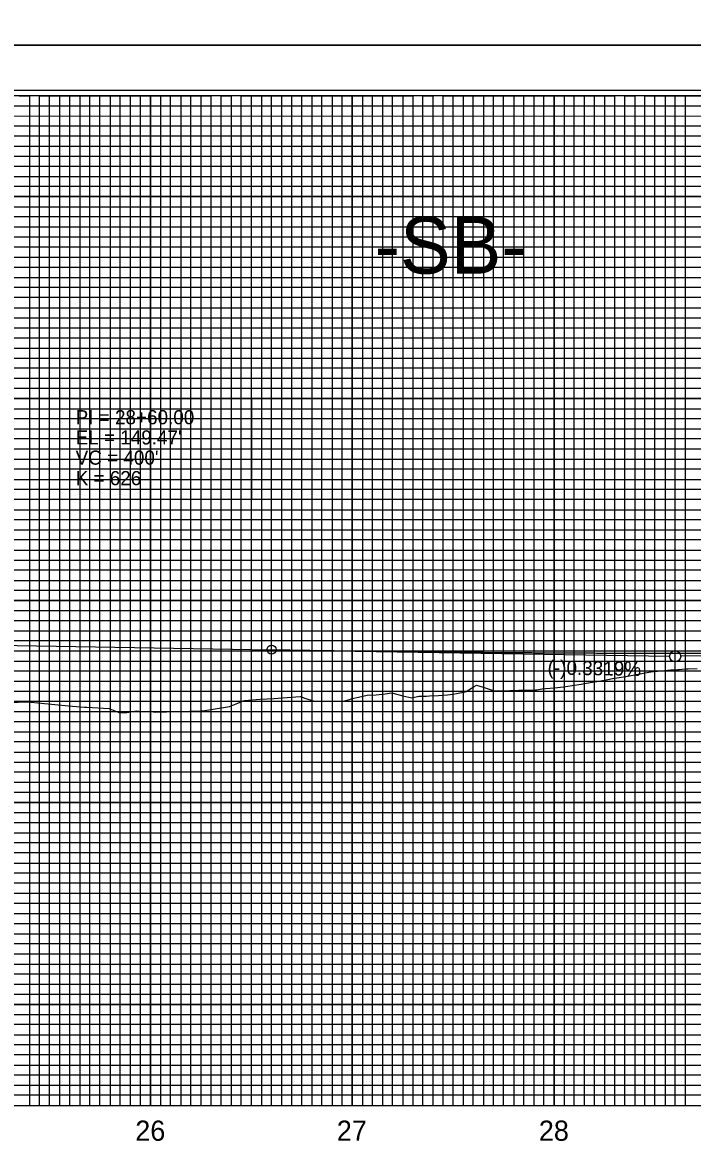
# Model space of a CAD drawing. Extents: x 573468 to 580768, y -57414 to -51768.
# Drawn here: x 579332 to 579664, y -56860 to -56302 of the extents above; entities that cross this region are included whole.
import ezdxf

# ---------------------------------------------------------------- set-up
doc = ezdxf.new("R2010")
doc.units = 0
for name, color, linetype in [('Exist Vertical Profile Ground Line', 7, 'Continuous'), ('Exist Vertical Profile Horizontal Axis Label Major', 7, 'Continuous'), ('Prop Grid Mask', 7, 'Continuous'), ('Prop PFL Text', 7, 'Continuous'), ('Prop Vertical Profile Curve Label', 7, 'Continuous'), ('Prop Vertical Profile Grade', 7, 'Continuous'), ('Prop Vertical Profile Grade Label', 7, 'Continuous'), ('Prop VPI Label', 7, 'Continuous'), ('Sheet Cutting Line CELL', 7, 'Continuous'), ('Sheet DOT Grid CELL', 7, 'Continuous'), ('Sheet Layout Profile Border Port 1', 7, 'Continuous'), ('Sheet Plot Border Inside CELL', 7, 'Continuous'), ('Sheet Plot Border Outside CELL', 7, 'Continuous'), ('Sheet Profile CELL', 7, 'Continuous'), ('Sheet Profile Grid Major CELL', 7, 'Continuous'), ('Sheet Profile Grid Middle CELL', 7, 'Continuous'), ('Sheet Profile Grid Minor CELL', 7, 'Continuous')]:
    doc.layers.add(name, color=color, linetype=linetype)

msp = doc.modelspace()

# ---------------------------------------------------------------- linework, layer by layer
at = {"layer": 'Exist Vertical Profile Ground Line'}
for points in [[(579456.48, -56637.03), (579458.46, -56636.89), (579462.88, -56636.57), (579467.3, -56636.23), (579469.61, -56636.05), (579471.72, -56636.86), (579476.39, -56638.44), (579480.55, -56638.39), (579484.97, -56638.33), (579486.45, -56638.3), (579489.39, -56638.34), (579490.82, -56638.36), (579493.81, -56637.48), (579494.64, -56637.24), (579495.21, -56637.06), (579498.23, -56636.42), (579502.65, -56635.46), (579503.72, -56635.23), (579505.2, -56635.45), (579507.06, -56635.23), (579511.48, -56634.7), (579514.81, -56634.28), (579515.9, -56634.57), (579520.32, -56635.71), (579524.74, -56636.73), (579528.17, -56635.91), (579529.15, -56635.9), (579532.03, -56635.86), (579533.57, -56635.79), (579537.99, -56635.58), (579540.45, -56635.46), (579542.41, -56635.25), (579545.03, -56634.95), (579546.83, -56634.59), (579551.24, -56633.67), (579551.68, -56633.58), (579555.66, -56631.14), (579556.77, -56630.46), (579560.08, -56631.52), (579564.5, -56632.92), (579565.48, -56633.24), (579568.92, -56633.19), (579573.33, -56633.1), (579577.75, -56632.99), (579579.48, -56632.94), (579582.17, -56632.9), (579585.96, -56632.83), (579586.59, -56632.73), (579589.32, -56632.25), (579591.01, -56632.1), (579595.42, -56631.69), (579599.87, -56631.26), (579604.26, -56630.6), (579608.68, -56629.91), (579613.1, -56629.21), (579617.51, -56628.48), (579621.93, -56627.72), (579624.19, -56627.18), (579626.35, -56626.82), (579630.77, -56626.08), (579635.19, -56625.33), (579639.6, -56624.55), (579644.02, -56623.76), (579644.45, -56623.68), (579648.44, -56623.32), (579652.86, -56622.93), (579653.82, -56622.9), (579656.47, -56622.67), (579657.28, -56622.63), (579658.45, -56622.57), (579660.62, -56622.36), (579661.7, -56622.32), (579666.11, -56622.14)], [(579317.74, -56639.42), (579333.55, -56638.7), (579334.27, -56638.66), (579354.57, -56640.72), (579362.52, -56641.39), (579363.76, -56641.34), (579374.68, -56642.08), (579375.05, -56642.1), (579380.07, -56644.1), (579383.59, -56644.04), (579386.35, -56643.41), (579388.27, -56643.23), (579391.1, -56643.46), (579395.32, -56643.5), (579397.49, -56643.87), (579420.34, -56643.2), (579421.23, -56643.14), (579434.33, -56640.98), (579438.44, -56639.39), (579441.17, -56638.15), (579441.8, -56638.09), (579449.5, -56637.41), (579456.48, -56637.03)]]:
    msp.add_lwpolyline(points, dxfattribs=at)
at = {"layer": 'Prop Grid Mask'}
for points in [[(579495.21, -56388.55), (579595.21, -56388.55), (579595.21, -56438.55), (579495.21, -56438.55)], [(579345.21, -56488.55), (579445.21, -56488.55), (579445.21, -56538.55), (579345.21, -56538.55)]]:
    msp.add_lwpolyline(points, close=True, dxfattribs=at)
at = {"layer": 'Prop Vertical Profile Curve Label'}
msp.add_circle((579455.21, -56612.88), 2.25, dxfattribs=at)
at = {"layer": 'Prop Vertical Profile Grade'}
msp.add_line((579106.92, -56607.1), (579455.21, -56612.88), dxfattribs=at)
msp.add_spline([(579455.21, -56612.88), (579463.21, -56613.01), (579471.21, -56613.14), (579479.21, -56613.26), (579487.21, -56613.37), (579495.21, -56613.48), (579503.21, -56613.59), (579511.21, -56613.69), (579519.21, -56613.78), (579527.21, -56613.87), (579535.21, -56613.95), (579543.21, -56614.03), (579551.21, -56614.11), (579559.21, -56614.18), (579567.21, -56614.24), (579575.21, -56614.3), (579583.21, -56614.35), (579591.21, -56614.4), (579599.21, -56614.44), (579607.21, -56614.48), (579615.21, -56614.52), (579623.21, -56614.54), (579631.21, -56614.57), (579639.21, -56614.58), (579647.21, -56614.6), (579655.21, -56614.6), (579663.21, -56614.61), (579671.21, -56614.6), (579679.21, -56614.6), (579687.21, -56614.58), (579695.21, -56614.57), (579703.21, -56614.54), (579711.21, -56614.52), (579719.21, -56614.48), (579727.21, -56614.44), (579735.21, -56614.4), (579743.21, -56614.35), (579751.21, -56614.3), (579759.21, -56614.24), (579767.21, -56614.18), (579775.21, -56614.11), (579783.21, -56614.03), (579791.21, -56613.95), (579799.21, -56613.87), (579807.21, -56613.78), (579815.21, -56613.68), (579823.21, -56613.58), (579831.21, -56613.48), (579839.21, -56613.37), (579847.21, -56613.26), (579855.21, -56613.14)], degree=3, dxfattribs=at)
at = {"layer": 'Prop VPI Label'}
for p, q in [((579455.21, -56612.88), (579652.47, -56616.16)), ((579855.21, -56613.14), (579657.96, -56616.16))]:
    msp.add_line(p, q, dxfattribs=at)
msp.add_circle((579655.21, -56616.2), 2.75, dxfattribs=at)
at = {"layer": 'Sheet Cutting Line CELL'}
for p, q in [((578678.21, -56313.55), (580362.21, -56313.55)), ((580362.21, -56313.55), (578678.21, -56313.55))]:
    msp.add_line(p, q, dxfattribs=at)
at = {"layer": 'Sheet DOT Grid CELL'}
for p, q in [((579345.21, -56838.55), (579345.21, -56338.55)), ((579395.21, -56838.55), (579395.21, -56338.55)), ((579445.21, -56838.55), (579445.21, -56338.55)), ((579495.21, -56838.55), (579495.21, -56338.55)), ((579545.21, -56838.55), (579545.21, -56338.55)), ((579595.21, -56838.55), (579595.21, -56338.55)), ((579645.21, -56838.55), (579645.21, -56338.55)), ((580145.16, -56388.55), (578845.21, -56388.55)), ((580145.16, -56438.55), (578845.21, -56438.55)), ((580345.21, -56488.55), (578845.21, -56488.55)), ((580345.21, -56538.55), (578845.21, -56538.55)), ((580345.21, -56588.55), (578845.21, -56588.55)), ((580345.21, -56638.55), (578845.21, -56638.55)), ((580345.21, -56688.55), (578845.21, -56688.55)), ((580345.21, -56738.55), (578845.21, -56738.55)), ((580345.21, -56788.55), (578845.21, -56788.55))]:
    msp.add_line(p, q, dxfattribs=at)
at = {"layer": 'Sheet Layout Profile Border Port 1'}
msp.add_lwpolyline([(578895.21, -56338.55), (578895.21, -56838.55), (580295.21, -56838.55), (580295.21, -56476.1), (580145.16, -56476.1), (580145.16, -56338.55)], close=True, dxfattribs=at)
at = {"layer": 'Sheet Plot Border Inside CELL'}
msp.add_lwpolyline([(578691.21, -57391.1), (580357.71, -57391.1), (580357.71, -56336), (578691.21, -56336)], close=True, dxfattribs=at)
at = {"layer": 'Sheet Plot Border Outside CELL'}
for points in [[(578678.21, -56313.55), (580362.21, -56313.55), (580362.21, -55213.55), (578678.21, -55213.55)], [(578678.21, -57413.55), (580362.21, -57413.55), (580362.21, -56313.55), (578678.21, -56313.55)]]:
    msp.add_lwpolyline(points, close=True, dxfattribs=at)
at = {"layer": 'Sheet Profile CELL'}
msp.add_line((578845.21, -56838.55), (580345.21, -56838.55), dxfattribs=at)
msp.add_lwpolyline([(580345.21, -56338.55), (578845.21, -56338.55), (578845.21, -57388.55), (580345.21, -57388.55)], close=True, dxfattribs=at)
at = {"layer": 'Sheet Profile Grid Major CELL'}
for points in [[(579295.21, -56838.55), (579345.21, -56838.55), (579345.21, -56338.55), (579395.21, -56338.55), (579395.21, -56838.55), (579445.21, -56838.55), (579445.21, -56338.55), (579495.21, -56338.55), (579495.21, -56838.55), (579545.21, -56838.55), (579545.21, -56338.55), (579595.21, -56338.55), (579595.21, -56838.55), (579645.21, -56838.55), (579645.21, -56338.55), (579695.21, -56338.55)], [(578845.21, -56388.55), (580145.21, -56388.55)], [(580145.21, -56438.55), (578845.21, -56438.55), (578845.21, -56488.55), (580345.21, -56488.55)], [(580345.21, -56538.55), (578845.21, -56538.55), (578845.21, -56588.55), (580345.21, -56588.55)], [(580345.21, -56638.55), (578845.21, -56638.55), (578845.21, -56688.55), (580345.21, -56688.55)], [(580345.21, -56738.55), (578845.21, -56738.55), (578845.21, -56738.55), (578845.21, -56788.55), (580345.21, -56788.55)]]:
    msp.add_lwpolyline(points, dxfattribs=at)
at = {"layer": 'Sheet Profile Grid Middle CELL'}
msp.add_line((578845.21, -56363.55), (580145.16, -56363.55), dxfattribs=at)
for points in [[(579320.21, -56838.55), (579370.21, -56838.55), (579370.21, -56338.55), (579420.21, -56338.55), (579420.21, -56838.55), (579470.21, -56838.55), (579470.21, -56838.55), (579470.21, -56338.55), (579520.21, -56338.55), (579520.21, -56838.55), (579570.21, -56838.55), (579570.21, -56338.55), (579620.21, -56338.55), (579620.21, -56838.55), (579670.21, -56838.55)], [(580145.21, -56413.55), (578845.21, -56413.55), (578845.21, -56463.55), (580145.21, -56463.55)], [(580345.21, -56513.55), (578845.21, -56513.55), (578845.21, -56563.55), (580170.21, -56563.55)], [(580345.21, -56613.55), (578845.21, -56613.55), (578845.21, -56663.55), (580345.21, -56663.55)], [(580345.21, -56713.55), (578845.21, -56713.55), (578845.21, -56763.55), (580345.21, -56763.55)], [(580345.21, -56813.55), (578845.21, -56813.55)]]:
    msp.add_lwpolyline(points, dxfattribs=at)
at = {"layer": 'Sheet Profile Grid Minor CELL'}
for p, q in [((578895.21, -56343.55), (580145.21, -56343.55)), ((580145.21, -56348.55), (578895.21, -56348.9)), ((578895.21, -56353.55), (580145.21, -56353.55)), ((580145.16, -56473.55), (578895.21, -56473.55)), ((580295.21, -56478.55), (578895.21, -56478.55)), ((580295.21, -56483.55), (578895.21, -56483.55)), ((578895.21, -56493.55), (580295.21, -56493.55)), ((580295.21, -56498.55), (578895.21, -56498.55)), ((578895.21, -56503.55), (580295.21, -56503.55)), ((580295.21, -56523.55), (578895.21, -56523.55)), ((578895.21, -56528.55), (580295.21, -56528.55)), ((580295.21, -56548.55), (578895.21, -56548.55)), ((578895.21, -56553.55), (580295.21, -56553.55)), ((580295.21, -56573.55), (578895.21, -56573.55)), ((578895.21, -56578.55), (580295.21, -56578.55)), ((580295.21, -56583.55), (578895.21, -56583.55)), ((578895.21, -56593.55), (580295.21, -56593.55)), ((580295.21, -56598.55), (578895.21, -56598.55)), ((578895.21, -56603.55), (580295.21, -56603.55)), ((580295.21, -56608.55), (578895.21, -56608.55)), ((578895.21, -56618.55), (580295.21, -56618.55)), ((580295.21, -56623.55), (578895.21, -56623.55)), ((578895.21, -56628.55), (580295.21, -56628.55)), ((580295.21, -56633.55), (578895.21, -56633.55)), ((578895.21, -56643.55), (580295.21, -56643.55)), ((580295.21, -56648.55), (578895.21, -56648.55)), ((578895.21, -56653.55), (580295.21, -56653.55)), ((580295.21, -56658.55), (578895.21, -56658.55)), ((578895.21, -56668.55), (580295.21, -56668.55)), ((580295.21, -56673.55), (578895.21, -56673.55)), ((578895.21, -56678.55), (580295.21, -56678.55)), ((580295.21, -56683.55), (578895.21, -56683.55)), ((578895.21, -56693.55), (580295.21, -56693.55)), ((580295.21, -56698.55), (578895.21, -56698.55)), ((578895.21, -56703.55), (580295.21, -56703.55)), ((580295.21, -56708.55), (578895.21, -56708.55)), ((578895.21, -56718.55), (580295.21, -56718.55)), ((580295.21, -56723.55), (578895.21, -56723.55)), ((580295.21, -56728.55), (578895.21, -56728.55)), ((580295.21, -56733.55), (578895.21, -56733.55)), ((578895.21, -56743.55), (580295.21, -56743.55)), ((580295.21, -56748.55), (578895.21, -56748.55)), ((578895.21, -56753.55), (580295.21, -56753.55)), ((580295.21, -56758.55), (578895.21, -56758.55)), ((578895.21, -56768.55), (580295.21, -56768.55)), ((580295.21, -56773.55), (578895.21, -56773.55)), ((578895.21, -56778.55), (580295.21, -56778.55)), ((580295.21, -56783.55), (578895.21, -56783.55)), ((578895.21, -56793.55), (580295.21, -56793.55)), ((580295.21, -56798.55), (578895.21, -56798.55)), ((578895.21, -56803.55), (580295.21, -56803.55)), ((580295.21, -56808.55), (578895.21, -56808.55)), ((578895.21, -56818.55), (580295.21, -56818.55)), ((580295.21, -56823.55), (578895.21, -56823.55)), ((578895.21, -56828.55), (580295.21, -56828.55))]:
    msp.add_line(p, q, dxfattribs=at)
for points in [[(579330.21, -56338.55), (579335.21, -56338.55), (579335.21, -56838.55), (579340.21, -56838.55), (579340.21, -56338.55), (579350.21, -56338.55), (579350.21, -56838.55), (579355.21, -56838.55), (579355.21, -56338.55), (579360.21, -56338.55), (579360.21, -56838.55), (579365.21, -56838.55), (579365.21, -56338.55), (579375.21, -56338.55), (579375.21, -56838.55), (579380.21, -56838.55), (579380.21, -56338.55), (579385.21, -56338.55), (579385.21, -56838.55), (579390.21, -56838.55), (579390.21, -56338.55), (579400.21, -56338.55), (579400.21, -56838.55), (579405.21, -56838.55), (579405.21, -56338.55), (579410.21, -56338.55), (579410.21, -56838.55), (579415.21, -56838.55), (579415.21, -56338.55), (579425.21, -56338.55)], [(579425.21, -56338.55), (579425.21, -56838.55), (579430.21, -56838.55), (579430.21, -56338.55), (579435.21, -56338.55), (579435.21, -56838.55), (579440.21, -56838.55), (579440.21, -56338.55), (579450.21, -56338.55), (579450.21, -56838.55), (579455.21, -56838.55), (579455.21, -56338.55), (579460.21, -56338.55), (579460.21, -56838.55), (579465.21, -56838.55), (579465.21, -56338.55), (579475.21, -56338.55), (579475.21, -56838.55), (579480.21, -56838.55), (579480.21, -56338.55), (579485.21, -56338.55), (579485.21, -56838.55), (579490.21, -56838.55), (579490.21, -56338.55), (579500.21, -56338.55), (579500.21, -56838.55), (579505.21, -56838.55), (579505.21, -56338.55), (579510.21, -56338.55), (579510.21, -56838.55), (579515.21, -56838.55), (579515.21, -56338.55), (579525.21, -56338.55), (579525.21, -56838.55), (579530.21, -56838.55), (579530.21, -56338.55), (579535.21, -56338.55), (579535.21, -56838.55), (579540.21, -56838.55), (579540.21, -56338.55), (579550.21, -56338.55), (579550.21, -56838.55), (579550.21, -56838.55), (579555.21, -56838.55), (579555.21, -56338.55), (579560.21, -56338.55), (579560.21, -56838.55), (579565.21, -56838.55), (579565.21, -56338.55), (579575.21, -56338.55), (579575.21, -56838.55), (579580.21, -56838.55), (579580.21, -56338.55), (579585.21, -56338.55), (579585.21, -56838.55), (579590.21, -56838.55), (579590.21, -56338.55), (579600.21, -56338.55), (579600.21, -56838.55), (579605.21, -56838.55), (579605.21, -56338.55), (579610.21, -56338.55), (579610.21, -56838.55), (579615.21, -56838.55), (579615.21, -56338.55), (579625.21, -56338.55), (579625.21, -56838.55), (579630.21, -56838.55), (579630.21, -56338.55), (579635.21, -56338.55), (579635.21, -56838.55), (579640.21, -56838.55), (579640.21, -56338.55), (579650.21, -56338.55), (579650.21, -56838.55), (579655.21, -56838.55), (579655.21, -56338.55), (579660.21, -56338.55), (579660.21, -56838.55), (579665.21, -56838.55)], [(580145.21, -56358.55), (578895.21, -56358.55), (578895.21, -56368.55), (580145.21, -56368.55)], [(580145.16, -56373.55), (578895.21, -56373.55), (578895.21, -56378.55), (580145.21, -56378.55)], [(580145.21, -56383.55), (578895.21, -56383.55), (578895.21, -56393.55), (580145.21, -56393.55)], [(580145.21, -56398.55), (578895.21, -56398.55), (578895.21, -56403.55), (580145.21, -56403.55)], [(580145.21, -56408.55), (578895.21, -56408.55), (578895.21, -56418.55), (580145.21, -56418.55)], [(580145.21, -56423.55), (578895.21, -56423.55), (578895.21, -56428.55), (580145.21, -56428.55)], [(580145.21, -56433.55), (578895.21, -56433.55), (578895.21, -56443.55), (580145.21, -56443.55)], [(580145.21, -56448.65), (578895.31, -56448.65), (578895.31, -56453.55), (580145.21, -56453.55)], [(580145.21, -56458.55), (578895.21, -56458.55), (578895.21, -56468.55), (580145.21, -56468.55)], [(580295.21, -56508.55), (578895.21, -56508.55), (578895.21, -56518.55), (580295.21, -56518.55)], [(580295.21, -56533.55), (578895.21, -56533.55), (578895.21, -56543.55), (580295.21, -56543.55)], [(580295.21, -56558.55), (578895.21, -56558.55), (578895.21, -56568.55), (580295.21, -56568.55)], [(580295.21, -56833.55), (578895.21, -56833.55)]]:
    msp.add_lwpolyline(points, dxfattribs=at)

# ---------------------------------------------------------------- texts
at = {"layer": 'Exist Vertical Profile Horizontal Axis Label Major'}
for s, p in [('26', (579387.7, -56856.05)), ('27', (579487.56, -56856.05)), ('28', (579587.68, -56856.05))]:
    msp.add_text(s, height=10, dxfattribs=at).set_placement(p)
at = {"layer": 'Prop PFL Text'}
msp.add_text('-SB-', height=28.125, dxfattribs=at).set_placement((579506.38, -56426.68))
at = {"layer": 'Prop Vertical Profile Curve Label'}
for s, p in [("VC = 400'", (579358.13, -56521.27)), ('K = 626', (579358.13, -56531.43))]:
    msp.add_text(s, height=7, dxfattribs=at).set_placement(p)
at = {"layer": 'Prop Vertical Profile Grade Label'}
msp.add_text('(-)0.3319%', height=7, rotation=359.0493, dxfattribs=at).set_placement((579591.97, -56625.15))
at = {"layer": 'Prop VPI Label'}
for s, p in [('PI = 28+60.00', (579358.13, -56501.27)), ("EL = 149.47'", (579358.13, -56511.27))]:
    msp.add_text(s, height=7, dxfattribs=at).set_placement(p)

doc.saveas('drawing.dxf')
